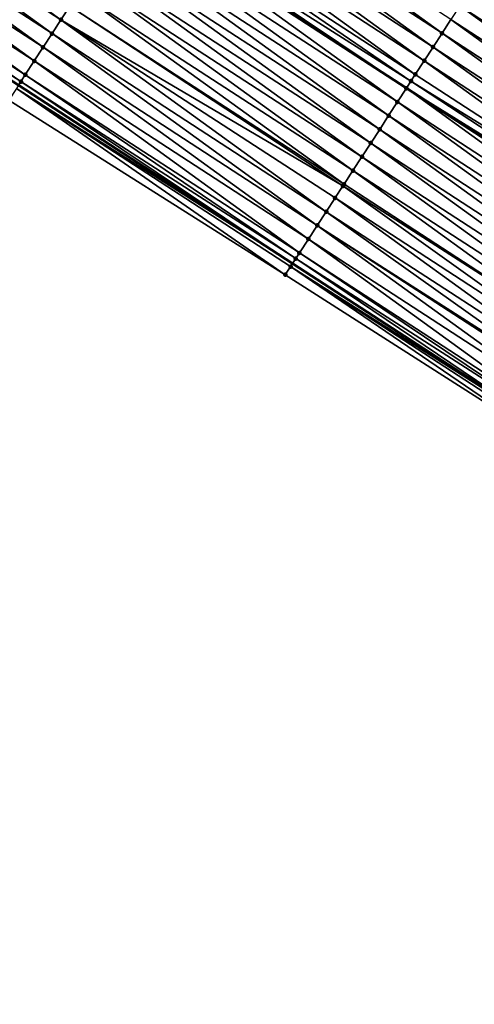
# Model space of a CAD drawing. Header units: feet. Extents: x 2017424 to 2024169, y 808042 to 818730.
# Tile 269 of 329: x 2021703 to 2021731, y 814894 to 814955. Entities that reach past the tile are written whole.
import ezdxf

# ---------------------------------------------------------------- set-up
doc = ezdxf.new("R2010")
doc.units = ezdxf.units.FT
doc.header["$MEASUREMENT"] = 0
for name, color, linetype, lineweight in [('EP_Travel Lane', 172, 'Continuous', 53), ('NB-Road Shots', 141, 'Continuous', 100), ('NB-Road X-Section', 40, 'Continuous', 13), ('STRIPING', 60, 'Continuous', 53)]:
    doc.layers.add(name, color=color, linetype=linetype, lineweight=lineweight)
doc.layers.add('I-77-MM15-17_NB-Surface-BORDER', color=7, linetype='Continuous')
doc.layers.add('I-77-MM15-17_NB-Surface-TIN', color=7, linetype='Continuous')

msp = doc.modelspace()

# ---------------------------------------------------------------- linework, layer by layer
at = {"layer": 'EP_Travel Lane'}
msp.add_polyline3d([(2021568.657210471, 815038.6342230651, 244.6175538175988), (2021585.467176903, 815027.0171468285, 244.9923675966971), (2021602.204643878, 815016.0722930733, 245.2916457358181), (2021618.939905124, 815005.1288816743, 245.714643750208), (2021635.685867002, 814994.2232422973, 246.0701522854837), (2021652.45550403, 814983.3323883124, 246.500877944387), (2021669.222810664, 814972.4430477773, 247.0306497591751), (2021685.989110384, 814961.5543611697, 247.6032181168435), (2021702.754910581, 814950.6659989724, 248.1970182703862), (2021719.521193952, 814939.7773229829, 248.7702812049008), (2021736.287310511, 814928.8887553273, 249.3506341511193), (2021753.05206261, 814918.0010738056, 249.9889786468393), (2021769.816972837, 814907.1132895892, 250.6206040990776), (2021786.5820769, 814896.2253794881, 251.2439869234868), (2021803.340871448, 814885.3389178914, 251.886172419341), (2021820.10320424, 814874.4482787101, 252.5338270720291), (2021836.863933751, 814863.5586811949, 253.2374042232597), (2021853.625174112, 814852.6687517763, 253.9231614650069), (2021870.385093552, 814841.7796805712, 254.6549955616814), (2021887.146306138, 814830.8897691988, 255.3417227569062), (2021903.907269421, 814820.0000198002, 256.0371455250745), (2021920.669073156, 814809.1097243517, 256.7032531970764), (2021937.431189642, 814798.2192257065, 257.3584516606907), (2021954.191731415, 814787.329750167, 258.0685761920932)], dxfattribs=at)
at = {"layer": 'I-77-MM15-17_NB-Surface-BORDER', "color": 3, "linetype": 'Continuous', "lineweight": -3}
msp.add_polyline3d([(2021786.267550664, 814895.7407346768, 251.2377982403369), (2021769.636382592, 814906.8350176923, 250.6169466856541), (2021752.899820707, 814917.7664903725, 249.9860204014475), (2021735.915804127, 814928.3160854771, 249.3389389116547), (2021719.069988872, 814939.0819336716, 248.7586885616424), (2021702.162160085, 814949.7524004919, 248.1805878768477)], dxfattribs=at)
at = {"layer": 'I-77-MM15-17_NB-Surface-TIN', "color": 128, "linetype": 'Continuous', "lineweight": -3}
for points in [[(2021705.351191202, 814954.6630170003, 248.1797828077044), (2021689.129764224, 814966.3897409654, 247.5879986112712), (2021688.584997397, 814965.5511533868, 247.5933657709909)], [(2021705.351191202, 814954.6630170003, 248.1797828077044), (2021705.895933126, 814955.5016207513, 248.1754739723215), (2021689.129764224, 814966.3897409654, 247.5879986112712)], [(2021704.806420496, 814953.8244319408, 248.1853149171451), (2021688.584997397, 814965.5511533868, 247.5933657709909), (2021688.040391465, 814964.7124613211, 247.5918947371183)], [(2021704.806420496, 814953.8244319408, 248.1853149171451), (2021705.351191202, 814954.6630170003, 248.1797828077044), (2021688.584997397, 814965.5511533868, 247.5933657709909)], [(2021728.656705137, 814953.8365559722, 248.6117663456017), (2021712.435427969, 814965.5631826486, 248.0136158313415), (2021711.890415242, 814964.7247547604, 248.0294340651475)], [(2021728.656705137, 814953.8365559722, 248.6117663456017), (2021729.201786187, 814954.6749394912, 248.5930443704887), (2021712.435427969, 814965.5631826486, 248.0136158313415)], [(2021704.261675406, 814952.9858302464, 248.1897583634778), (2021688.040391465, 814964.7124613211, 247.5918947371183), (2021687.495705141, 814963.873821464, 247.5938405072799)], [(2021704.261675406, 814952.9858302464, 248.1897583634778), (2021704.806420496, 814953.8244319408, 248.1853149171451), (2021688.040391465, 814964.7124613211, 247.5918947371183)], [(2021728.111508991, 814952.9982471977, 248.6353800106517), (2021711.890415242, 814964.7247547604, 248.0294340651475), (2021711.345270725, 814963.8864124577, 248.0508534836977)], [(2021728.111508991, 814952.9982471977, 248.6353800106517), (2021728.656705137, 814953.8365559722, 248.6117663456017), (2021711.890415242, 814964.7247547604, 248.0294340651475)], [(2021703.716978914, 814952.1471969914, 248.1921363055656), (2021687.495705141, 814963.873821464, 247.5938405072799), (2021686.950925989, 814963.0352418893, 247.5997314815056)], [(2021703.716978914, 814952.1471969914, 248.1921363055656), (2021704.261675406, 814952.9858302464, 248.1897583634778), (2021687.495705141, 814963.873821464, 247.5938405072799)], [(2021727.566288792, 814952.1599540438, 248.6600159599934), (2021711.345270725, 814963.8864124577, 248.0508534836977), (2021710.800067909, 814963.0481080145, 248.0747506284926)], [(2021727.566288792, 814952.1599540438, 248.6600159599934), (2021728.111508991, 814952.9982471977, 248.6353800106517), (2021711.345270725, 814963.8864124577, 248.0508534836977)], [(2021703.172250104, 814951.3085847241, 248.1958877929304), (2021686.950925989, 814963.0352418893, 247.5997314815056), (2021686.406200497, 814962.1966274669, 247.6033418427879)], [(2021703.172250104, 814951.3085847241, 248.1958877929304), (2021703.716978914, 814952.1471969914, 248.1921363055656), (2021686.950925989, 814963.0352418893, 247.5997314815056)], [(2021727.021108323, 814951.3216350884, 248.6829633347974), (2021710.800067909, 814963.0481080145, 248.0747506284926), (2021710.254940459, 814962.2097546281, 248.095444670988)], [(2021727.021108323, 814951.3216350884, 248.6829633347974), (2021727.566288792, 814952.1599540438, 248.6600159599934), (2021710.800067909, 814963.0481080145, 248.0747506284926)], [(2021702.89883986, 814950.8877736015, 248.1998108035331), (2021686.406200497, 814962.1966274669, 247.6033418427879), (2021686.061901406, 814961.6665700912, 247.6055674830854)], [(2021702.89883986, 814950.8877736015, 248.1998108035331), (2021703.172250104, 814951.3085847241, 248.1958877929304), (2021686.406200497, 814962.1966274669, 247.6033418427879)], [(2021726.754752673, 814950.9120018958, 248.6929985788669), (2021710.254940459, 814962.2097546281, 248.095444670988), (2021709.872456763, 814961.6214175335, 248.1077494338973)], [(2021726.754752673, 814950.9120018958, 248.6929985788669), (2021727.021108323, 814951.3216350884, 248.6829633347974), (2021710.254940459, 814962.2097546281, 248.095444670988)], [(2021702.756312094, 814950.6681601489, 248.1970773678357), (2021702.89883986, 814950.8877736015, 248.1998108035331), (2021686.061901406, 814961.6665700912, 247.6055674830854)], [(2021709.872456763, 814961.6214175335, 248.1077494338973), (2021709.716154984, 814961.3809412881, 248.1117571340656), (2021726.482310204, 814950.492831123, 248.6998357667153)], [(2021726.754752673, 814950.9120018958, 248.6929985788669), (2021709.872456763, 814961.6214175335, 248.1077494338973), (2021726.482310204, 814950.492831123, 248.6998357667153)], [(2021725.931301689, 814949.6446372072, 248.705299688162), (2021709.709912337, 814961.3713367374, 248.1119172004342), (2021709.165098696, 814960.5327795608, 248.1192741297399)], [(2021726.476067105, 814950.4832257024, 248.6999924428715), (2021709.716154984, 814961.3809412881, 248.1117571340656), (2021709.709912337, 814961.3713367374, 248.1119172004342)], [(2021725.931301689, 814949.6446372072, 248.705299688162), (2021726.476067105, 814950.4832257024, 248.6999924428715), (2021709.709912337, 814961.3713367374, 248.1119172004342)], [(2021726.476067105, 814950.4832257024, 248.6999924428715), (2021726.482310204, 814950.492831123, 248.6998357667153), (2021709.716154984, 814961.3809412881, 248.1117571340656)], [(2021725.386451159, 814948.806103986, 248.7142243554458), (2021709.165098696, 814960.5327795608, 248.1192741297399), (2021708.620182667, 814959.6942888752, 248.1309825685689)], [(2021725.386451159, 814948.806103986, 248.7142243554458), (2021725.931301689, 814949.6446372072, 248.705299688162), (2021709.165098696, 814960.5327795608, 248.1192741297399)], [(2021724.841705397, 814947.9675027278, 248.7186963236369), (2021708.620182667, 814959.6942888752, 248.1309825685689), (2021708.075425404, 814958.8556950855, 248.1359433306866)], [(2021724.841705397, 814947.9675027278, 248.7186963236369), (2021725.386451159, 814948.806103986, 248.7142243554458), (2021708.620182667, 814959.6942888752, 248.1309825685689)], [(2021724.296933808, 814947.128918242, 248.724265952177), (2021708.075425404, 814958.8556950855, 248.1359433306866), (2021707.530651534, 814958.0171120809, 248.1416099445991)], [(2021724.296933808, 814947.128918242, 248.724265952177), (2021724.841705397, 814947.9675027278, 248.7186963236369), (2021708.075425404, 814958.8556950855, 248.1359433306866)], [(2021723.752027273, 814946.2904213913, 248.7355709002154), (2021707.530651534, 814958.0171120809, 248.1416099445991), (2021706.985764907, 814957.1786023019, 248.1520688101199)], [(2021723.752027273, 814946.2904213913, 248.7355709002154), (2021724.296933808, 814947.128918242, 248.724265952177), (2021707.530651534, 814958.0171120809, 248.1416099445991)], [(2021723.207057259, 814945.4519657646, 248.7495737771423), (2021706.985764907, 814957.1786023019, 248.1520688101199), (2021706.440825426, 814956.3401268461, 248.16477398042)], [(2021723.207057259, 814945.4519657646, 248.7495737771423), (2021723.752027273, 814946.2904213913, 248.7355709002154), (2021706.985764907, 814957.1786023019, 248.1520688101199)], [(2021747.058522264, 814945.4633232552, 249.1258588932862), (2021730.837446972, 814957.1898188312, 248.5191285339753), (2021730.292132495, 814956.3515869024, 248.5477713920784)], [(2021722.662254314, 814944.6134016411, 248.7564760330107), (2021706.440825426, 814956.3401268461, 248.16477398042), (2021705.895933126, 814955.5016207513, 248.1754739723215)], [(2021722.662254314, 814944.6134016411, 248.7564760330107), (2021723.207057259, 814945.4519657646, 248.7495737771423), (2021706.440825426, 814956.3401268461, 248.16477398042)], [(2021746.513387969, 814944.6249743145, 249.1468438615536), (2021730.292132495, 814956.3515869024, 248.5477713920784), (2021729.746938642, 814955.5132766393, 248.5712876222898)], [(2021746.513387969, 814944.6249743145, 249.1468438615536), (2021747.058522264, 814945.4633232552, 249.1258588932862), (2021730.292132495, 814956.3515869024, 248.5477713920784)], [(2021722.596504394, 814944.5121696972, 248.7567411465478), (2021705.895933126, 814955.5016207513, 248.1754739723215), (2021705.351191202, 814954.6630170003, 248.1797828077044)], [(2021722.596504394, 814944.5121696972, 248.7567411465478), (2021722.662254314, 814944.6134016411, 248.7564760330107), (2021705.895933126, 814955.5016207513, 248.1754739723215)], [(2021745.968304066, 814943.7865926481, 249.1656870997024), (2021729.746938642, 814955.5132766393, 248.5712876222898), (2021729.201786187, 814954.6749394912, 248.5930443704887)], [(2021745.968304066, 814943.7865926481, 249.1656870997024), (2021746.513387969, 814944.6249743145, 249.1468438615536), (2021729.746938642, 814955.5132766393, 248.5712876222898)], [(2021721.572898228, 814942.9361111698, 248.7596637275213), (2021705.351191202, 814954.6630170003, 248.1797828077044), (2021704.806420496, 814953.8244319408, 248.1853149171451)], [(2021721.572898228, 814942.9361111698, 248.7596637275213), (2021722.117571, 814943.7747598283, 248.7582939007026), (2021705.351191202, 814954.6630170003, 248.1797828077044)], [(2021722.117571, 814943.7747598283, 248.7582939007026), (2021722.596504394, 814944.5121696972, 248.7567411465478), (2021705.351191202, 814954.6630170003, 248.1797828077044)], [(2021745.423221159, 814942.9482103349, 249.1844879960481), (2021729.201786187, 814954.6749394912, 248.5930443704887), (2021728.656705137, 814953.8365559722, 248.6117663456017)], [(2021745.423221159, 814942.9482103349, 249.1844879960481), (2021745.968304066, 814943.7865926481, 249.1656870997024), (2021729.201786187, 814954.6749394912, 248.5930443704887)], [(2021721.028173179, 814942.0974964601, 248.7632553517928), (2021704.806420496, 814953.8244319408, 248.1853149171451), (2021704.261675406, 814952.9858302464, 248.1897583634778)], [(2021721.028173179, 814942.0974964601, 248.7632553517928), (2021721.572898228, 814942.9361111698, 248.7596637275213), (2021704.806420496, 814953.8244319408, 248.1853149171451)], [(2021744.878016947, 814942.1099067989, 249.2084444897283), (2021728.656705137, 814953.8365559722, 248.6117663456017), (2021728.111508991, 814952.9982471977, 248.6353800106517)], [(2021744.878016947, 814942.1099067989, 249.2084444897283), (2021745.423221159, 814942.9482103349, 249.1844879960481), (2021728.656705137, 814953.8365559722, 248.6117663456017)], [(2021720.483427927, 814941.2588948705, 248.7677056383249), (2021704.261675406, 814952.9858302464, 248.1897583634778), (2021703.716978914, 814952.1471969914, 248.1921363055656)], [(2021720.483427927, 814941.2588948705, 248.7677056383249), (2021721.028173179, 814942.0974964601, 248.7632553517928), (2021704.261675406, 814952.9858302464, 248.1897583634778)], [(2021744.332876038, 814941.2715621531, 249.2297105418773), (2021728.111508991, 814952.9982471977, 248.6353800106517), (2021727.566288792, 814952.1599540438, 248.6600159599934)], [(2021744.332876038, 814941.2715621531, 249.2297105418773), (2021744.878016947, 814942.1099067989, 249.2084444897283), (2021728.111508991, 814952.9982471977, 248.6353800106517)], [(2021719.938661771, 814940.4203068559, 248.7730443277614), (2021703.716978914, 814952.1471969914, 248.1921363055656), (2021703.172250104, 814951.3085847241, 248.1958877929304)], [(2021719.938661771, 814940.4203068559, 248.7730443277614), (2021720.483427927, 814941.2588948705, 248.7677056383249), (2021703.716978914, 814952.1471969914, 248.1921363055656)], [(2021743.787752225, 814940.4332064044, 249.250249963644), (2021727.566288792, 814952.1599540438, 248.6600159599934), (2021727.021108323, 814951.3216350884, 248.6829633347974)], [(2021743.787752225, 814940.4332064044, 249.250249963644), (2021744.332876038, 814941.2715621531, 249.2297105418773), (2021727.566288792, 814952.1599540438, 248.6600159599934)], [(2021743.787752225, 814940.4332064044, 249.250249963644), (2021727.021108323, 814951.3216350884, 248.6829633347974), (2021726.754752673, 814950.9120018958, 248.6929985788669)], [(2021702.756312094, 814950.6681601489, 248.1970773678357), (2021719.521193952, 814939.7773229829, 248.7702812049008), (2021702.89883986, 814950.8877736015, 248.1998108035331)], [(2021719.713685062, 814940.073967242, 248.7748454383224), (2021703.172250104, 814951.3085847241, 248.1958877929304), (2021702.89883986, 814950.8877736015, 248.1998108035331)], [(2021719.713685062, 814940.073967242, 248.7748454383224), (2021702.89883986, 814950.8877736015, 248.1998108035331), (2021719.521193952, 814939.7773229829, 248.7702812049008)], [(2021719.713685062, 814940.073967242, 248.7748454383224), (2021719.938661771, 814940.4203068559, 248.7730443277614), (2021703.172250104, 814951.3085847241, 248.1958877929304)], [(2021743.479489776, 814939.9590560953, 249.2605461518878), (2021726.754752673, 814950.9120018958, 248.6929985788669), (2021726.482310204, 814950.492831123, 248.6998357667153)], [(2021743.479489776, 814939.9590560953, 249.2605461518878), (2021743.787752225, 814940.4332064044, 249.250249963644), (2021726.754752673, 814950.9120018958, 248.6929985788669)], [(2021719.069988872, 814939.0819336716, 248.7586885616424), (2021702.627709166, 814950.4698504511, 248.1916545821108), (2021702.162160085, 814949.7524004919, 248.1805878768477)], [(2021702.627709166, 814950.4698504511, 248.1916545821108), (2021719.521193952, 814939.7773229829, 248.7702812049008), (2021702.754910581, 814950.6659989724, 248.1970182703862)], [(2021719.394157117, 814939.5815490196, 248.7672689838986), (2021719.521193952, 814939.7773229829, 248.7702812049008), (2021702.627709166, 814950.4698504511, 248.1916545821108)], [(2021719.394157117, 814939.5815490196, 248.7672689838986), (2021702.627709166, 814950.4698504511, 248.1916545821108), (2021719.069988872, 814939.0819336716, 248.7586885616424)], [(2021702.756312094, 814950.6681601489, 248.1970773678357), (2021702.754910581, 814950.6659989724, 248.1970182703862), (2021719.521193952, 814939.7773229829, 248.7702812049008)], [(2021742.69786277, 814938.7562623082, 249.276106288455), (2021726.476067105, 814950.4832257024, 248.6999924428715), (2021725.931301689, 814949.6446372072, 248.705299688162)], [(2021743.242722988, 814939.5947892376, 249.2667698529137), (2021726.482310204, 814950.492831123, 248.6998357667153), (2021726.476067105, 814950.4832257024, 248.6999924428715)], [(2021742.69786277, 814938.7562623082, 249.276106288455), (2021743.242722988, 814939.5947892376, 249.2667698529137), (2021726.476067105, 814950.4832257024, 248.6999924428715)], [(2021743.479489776, 814939.9590560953, 249.2605461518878), (2021726.482310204, 814950.492831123, 248.6998357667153), (2021743.248966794, 814939.6043953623, 249.2666057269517)], [(2021743.242722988, 814939.5947892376, 249.2667698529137), (2021743.248966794, 814939.6043953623, 249.2666057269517), (2021726.482310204, 814950.492831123, 248.6998357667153)], [(2021742.152914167, 814937.9177927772, 249.2891991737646), (2021725.931301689, 814949.6446372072, 248.705299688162), (2021725.386451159, 814948.806103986, 248.7142243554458)], [(2021742.152914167, 814937.9177927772, 249.2891991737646), (2021742.69786277, 814938.7562623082, 249.276106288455), (2021725.931301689, 814949.6446372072, 248.705299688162)], [(2021741.608015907, 814937.0792905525, 249.3001524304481), (2021725.386451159, 814948.806103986, 248.7142243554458), (2021724.841705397, 814947.9675027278, 248.7186963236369)], [(2021741.608015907, 814937.0792905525, 249.3001524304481), (2021742.152914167, 814937.9177927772, 249.2891991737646), (2021725.386451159, 814948.806103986, 248.7142243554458)], [(2021741.063204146, 814936.2407321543, 249.3074293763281), (2021724.841705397, 814947.9675027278, 248.7186963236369), (2021724.296933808, 814947.128918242, 248.724265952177)], [(2021741.063204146, 814936.2407321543, 249.3074293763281), (2021741.608015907, 814937.0792905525, 249.3001524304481), (2021724.841705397, 814947.9675027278, 248.7186963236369)], [(2021740.518357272, 814935.402196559, 249.3161986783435), (2021724.296933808, 814947.128918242, 248.724265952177), (2021723.752027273, 814946.2904213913, 248.7355709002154)], [(2021740.518357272, 814935.402196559, 249.3161986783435), (2021741.063204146, 814936.2407321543, 249.3074293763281), (2021724.296933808, 814947.128918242, 248.724265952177)], [(2021739.973395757, 814934.5637354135, 249.329840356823), (2021723.752027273, 814946.2904213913, 248.7355709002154), (2021723.207057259, 814945.4519657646, 248.7495737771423)], [(2021739.973395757, 814934.5637354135, 249.329840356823), (2021740.518357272, 814935.402196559, 249.3161986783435), (2021723.752027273, 814946.2904213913, 248.7355709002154)], [(2021739.42857372, 814933.7251836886, 249.3375540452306), (2021723.207057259, 814945.4519657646, 248.7495737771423), (2021722.662254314, 814944.6134016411, 248.7564760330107)], [(2021739.42857372, 814933.7251836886, 249.3375540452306), (2021739.973395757, 814934.5637354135, 249.329840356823), (2021723.207057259, 814945.4519657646, 248.7495737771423)], [(2021738.883862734, 814932.8865598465, 249.3405480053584), (2021722.596504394, 814944.5121696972, 248.7567411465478), (2021722.117571, 814943.7747598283, 248.7582939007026)], [(2021739.42857372, 814933.7251836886, 249.3375540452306), (2021722.662254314, 814944.6134016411, 248.7564760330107), (2021722.596504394, 814944.5121696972, 248.7567411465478)], [(2021738.883862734, 814932.8865598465, 249.3405480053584), (2021739.42857372, 814933.7251836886, 249.3375540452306), (2021722.596504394, 814944.5121696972, 248.7567411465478)], [(2021738.339177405, 814932.0479193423, 249.3424515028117), (2021722.117571, 814943.7747598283, 248.7582939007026), (2021721.572898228, 814942.9361111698, 248.7596637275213)], [(2021738.339177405, 814932.0479193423, 249.3424515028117), (2021738.883862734, 814932.8865598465, 249.3405480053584), (2021722.117571, 814943.7747598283, 248.7582939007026)], [(2021737.871257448, 814931.3274648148, 249.3439305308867), (2021721.572898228, 814942.9361111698, 248.7596637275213), (2021721.028173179, 814942.0974964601, 248.7632553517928)], [(2021737.871257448, 814931.3274648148, 249.3439305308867), (2021738.339177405, 814932.0479193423, 249.3424515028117), (2021721.572898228, 814942.9361111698, 248.7596637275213)], [(2021737.24971319, 814930.3706990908, 249.3502347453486), (2021721.028173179, 814942.0974964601, 248.7632553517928), (2021720.483427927, 814941.2588948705, 248.7677056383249)], [(2021737.24971319, 814930.3706990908, 249.3502347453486), (2021737.794492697, 814931.2092784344, 249.3443285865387), (2021721.028173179, 814942.0974964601, 248.7632553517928)], [(2021737.794492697, 814931.2092784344, 249.3443285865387), (2021737.871257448, 814931.3274648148, 249.3439305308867), (2021721.028173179, 814942.0974964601, 248.7632553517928)], [(2021736.704963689, 814929.5321002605, 249.3548656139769), (2021720.483427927, 814941.2588948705, 248.7677056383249), (2021719.938661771, 814940.4203068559, 248.7730443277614)], [(2021736.704963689, 814929.5321002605, 249.3548656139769), (2021737.24971319, 814930.3706990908, 249.3502347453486), (2021720.483427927, 814941.2588948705, 248.7677056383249)], [(2021719.713685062, 814940.073967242, 248.7748454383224), (2021719.521193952, 814939.7773229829, 248.7702812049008), (2021736.287310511, 814928.8887553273, 249.3506341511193)], [(2021736.539931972, 814929.2780153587, 249.3556548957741), (2021719.938661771, 814940.4203068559, 248.7730443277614), (2021719.713685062, 814940.073967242, 248.7748454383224)], [(2021736.539931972, 814929.2780153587, 249.3556548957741), (2021719.713685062, 814940.073967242, 248.7748454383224), (2021736.287310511, 814928.8887553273, 249.3506341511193)], [(2021736.539931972, 814929.2780153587, 249.3556548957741), (2021736.704963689, 814929.5321002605, 249.3548656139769), (2021719.938661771, 814940.4203068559, 248.7730443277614)], [(2021735.915804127, 814928.3160854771, 249.3389389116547), (2021719.394157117, 814939.5815490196, 248.7672689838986), (2021719.069988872, 814939.0819336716, 248.7586885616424)], [(2021719.394157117, 814939.5815490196, 248.7672689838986), (2021736.287310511, 814928.8887553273, 249.3506341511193), (2021719.521193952, 814939.7773229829, 248.7702812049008)], [(2021736.160482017, 814928.693327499, 249.3481134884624), (2021736.287310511, 814928.8887553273, 249.3506341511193), (2021719.394157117, 814939.5815490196, 248.7672689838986)], [(2021736.160482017, 814928.693327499, 249.3481134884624), (2021719.394157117, 814939.5815490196, 248.7672689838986), (2021735.915804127, 814928.3160854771, 249.3389389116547)]]:
    msp.add_3dface(points, dxfattribs=at)
at = {"layer": 'NB-Road Shots', "lineweight": 100}
for p in [(2021705.351191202, 814954.6630170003, 248.1797828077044), (2021704.806420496, 814953.8244319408, 248.1853149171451), (2021728.656705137, 814953.8365559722, 248.6117663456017), (2021704.261675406, 814952.9858302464, 248.1897583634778), (2021728.111508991, 814952.9982471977, 248.6353800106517), (2021703.716978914, 814952.1471969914, 248.1921363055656), (2021727.566288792, 814952.1599540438, 248.6600159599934), (2021727.021108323, 814951.3216350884, 248.6829633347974), (2021702.89883986, 814950.8877736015, 248.1998108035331), (2021703.172250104, 814951.3085847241, 248.1958877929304), (2021726.754752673, 814950.9120018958, 248.6929985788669), (2021726.476067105, 814950.4832257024, 248.6999924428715), (2021725.931301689, 814949.6446372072, 248.705299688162), (2021725.386451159, 814948.806103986, 248.7142243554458), (2021724.841705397, 814947.9675027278, 248.7186963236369), (2021724.296933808, 814947.128918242, 248.724265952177), (2021723.752027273, 814946.2904213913, 248.7355709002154), (2021723.207057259, 814945.4519657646, 248.7495737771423), (2021722.596504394, 814944.5121696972, 248.7567411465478), (2021722.662254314, 814944.6134016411, 248.7564760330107), (2021722.117571, 814943.7747598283, 248.7582939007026), (2021721.572898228, 814942.9361111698, 248.7596637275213), (2021721.028173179, 814942.0974964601, 248.7632553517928), (2021720.483427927, 814941.2588948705, 248.7677056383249), (2021719.713685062, 814940.073967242, 248.7748454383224), (2021719.938661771, 814940.4203068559, 248.7730443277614), (2021719.394157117, 814939.5815490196, 248.7672689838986), (2021719.069988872, 814939.0819336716, 248.7586885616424)]:
    msp.add_point(p, dxfattribs=at)
at = {"layer": 'NB-Road X-Section', "extrusion": (0.8383397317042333, -0.544426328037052, 0.02804402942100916), "elevation": 1251200.106960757, "flags": 128}
msp.add_lwpolyline([(1784605.389613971, -34854.70272488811), (1784604.389613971, -34854.67905212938), (1784603.389613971, -34854.65262539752), (1784602.389613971, -34854.62495143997), (1784601.389613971, -34854.5958672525), (1784600.389613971, -34854.57127093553), (1784599.389613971, -34854.53737896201), (1784598.389613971, -34854.50840091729), (1784597.389613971, -34854.48011025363), (1784596.389613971, -34854.45250508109), (1784595.389613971, -34854.42647882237), (1784594.389613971, -34854.40489716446), (1784593.389613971, -34854.38761426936), (1784592.389613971, -34854.37178981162), (1784591.389613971, -34854.35036196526), (1784590.389613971, -34854.32645541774), (1784589.389613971, -34854.30575323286), (1784588.687877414, -34854.29344362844), (1784588.389613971, -34854.28927422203), (1784587.389613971, -34854.28191439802), (1784586.389613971, -34854.27020135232), (1784585.389613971, -34854.26523863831), (1784584.389613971, -34854.25956979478), (1784583.389613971, -34854.24910681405), (1784582.389613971, -34854.23639664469), (1784581.389613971, -34854.22569244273), (1784580.389613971, -34854.22138191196), (1784579.389613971, -34854.21584762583), (1784578.389613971, -34854.21140243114), (1784577.389613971, -34854.20902355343), (1784576.389613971, -34854.20527058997), (1784575.887782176, -34854.20134603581), (1784575.625972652, -34854.20408054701), (1784575.389613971, -34854.20950546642), (1784574.534353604, -34854.22057652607)], dxfattribs=at)
at = {"layer": 'NB-Road X-Section', "extrusion": (0.8383397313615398, -0.5444263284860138, 0.02804403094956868), "elevation": 1251220.105902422, "flags": 128}
msp.add_lwpolyline([(1784605.390319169, -34854.72958185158), (1784604.390319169, -34854.70142731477), (1784603.390319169, -34854.6693040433), (1784602.390319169, -34854.63495800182), (1784601.390319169, -34854.60135301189), (1784600.390319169, -34854.56976477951), (1784599.390319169, -34854.53768557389), (1784598.390319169, -34854.50360774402), (1784597.390319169, -34854.47502140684), (1784596.390319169, -34854.44488906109), (1784595.390319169, -34854.416234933), (1784594.390319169, -34854.39270944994), (1784593.390319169, -34854.37094414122), (1784592.390319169, -34854.35221479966), (1784591.390319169, -34854.32859184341), (1784590.390319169, -34854.30394620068), (1784589.390319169, -34854.28098979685), (1784588.901704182, -34854.27095060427), (1784588.390319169, -34854.26395398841), (1784587.390319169, -34854.2586446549), (1784586.390319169, -34854.24971647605), (1784585.390319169, -34854.24524274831), (1784584.390319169, -34854.2396709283), (1784583.390319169, -34854.22836153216), (1784582.390319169, -34854.21435314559), (1784581.390319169, -34854.20744817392), (1784581.269608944, -34854.20718295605), (1784580.390319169, -34854.20562959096), (1784579.390319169, -34854.20425922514), (1784578.390319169, -34854.20066618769), (1784577.390319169, -34854.19621415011), (1784576.390319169, -34854.1908733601), (1784575.97732323, -34854.18907154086), (1784575.390319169, -34854.19665097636), (1784574.794751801, -34854.20523477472)], dxfattribs=at)
at = {"layer": 'STRIPING'}
msp.add_polyline3d([(2021575.804355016, 815048.9507526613, 244.2670976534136), (2021592.319836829, 815037.5756417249, 244.7068741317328), (2021609.099441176, 815026.6968385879, 245.0331489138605), (2021625.875502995, 815015.8203321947, 245.5576247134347), (2021642.646859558, 815004.9364176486, 245.958115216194), (2021659.415875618, 814994.0464496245, 246.4246053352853), (2021676.183266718, 814983.1575368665, 246.9601578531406), (2021692.949777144, 814972.2691960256, 247.53313987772), (2021709.716154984, 814961.3809412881, 248.1117571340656), (2021726.482310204, 814950.492831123, 248.6998357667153), (2021743.248966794, 814939.6043953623, 249.2666057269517), (2021760.014638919, 814928.716598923, 249.875216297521), (2021776.780669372, 814917.8285697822, 250.4685978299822), (2021793.54623637, 814906.9408416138, 251.0816760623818), (2021810.308339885, 814896.0524061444, 251.7189630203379), (2021827.069980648, 814885.1622165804, 252.3907551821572), (2021843.829790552, 814874.2732165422, 253.1264088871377), (2021860.590809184, 814863.3834311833, 253.8199011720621), (2021877.352458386, 814852.4932361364, 254.4913989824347), (2021894.113893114, 814841.6031804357, 255.1703776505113), (2021910.875709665, 814830.7128766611, 255.8360380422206), (2021927.636674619, 814819.8231261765, 256.5314027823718), (2021944.398523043, 814808.932801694, 257.1959514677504), (2021961.159329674, 814798.0431540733, 257.8968384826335)], dxfattribs=at)

doc.saveas('drawing.dxf')
